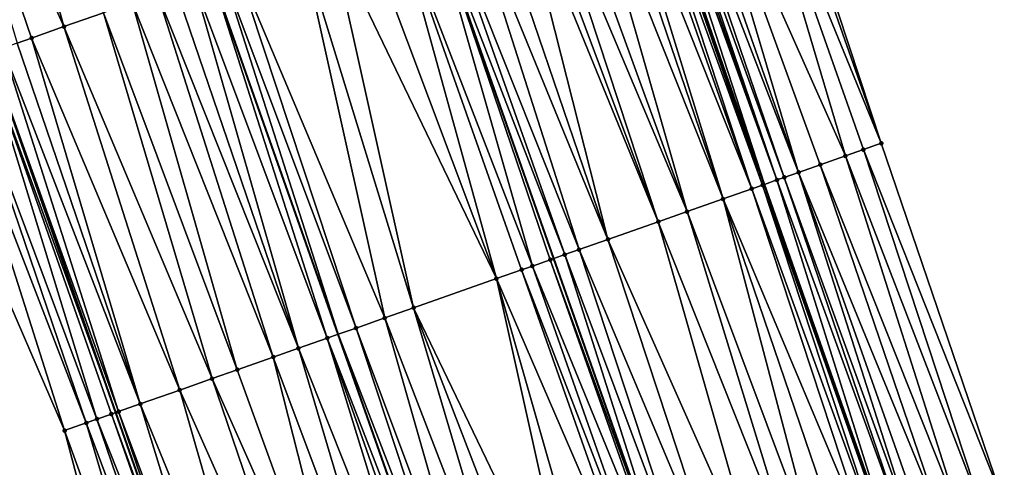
# Model space of a CAD drawing. Header units: feet. Extents: x 2004186 to 2014793, y 836912 to 864902.
# Tile 332 of 656: x 2010400 to 2010451, y 847818 to 847841. Entities that reach past the tile are written whole.
import ezdxf

# ---------------------------------------------------------------- set-up
doc = ezdxf.new("R2010")
doc.units = ezdxf.units.FT
doc.header["$LTSCALE"] = 100
doc.header["$MEASUREMENT"] = 0
for name, color, linetype, lineweight in [('EP_Travel Lane', 5, 'Continuous', 40), ('GPL_Skip Line', 2, 'Continuous', 40), ('Road Shots', 4, 'Continuous', 200), ('Road X-Section', 30, 'Continuous', 13)]:
    doc.layers.add(name, color=color, linetype=linetype, lineweight=lineweight)
doc.layers.add('I-77 SB_MM21-27-Surface-Border', color=7, linetype='Continuous')
doc.layers.add('I-77 SB_MM21-27-Surface-TIN', color=7, linetype='Continuous')

msp = doc.modelspace()

# ---------------------------------------------------------------- linework, layer by layer
at = {"layer": 'EP_Travel Lane'}
for points in [[(2010445.316444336, 847813.5962041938, 433.0104091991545), (2010438.679490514, 847832.4627011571, 432.9319780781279), (2010432.042539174, 847851.3291910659, 432.8515366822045), (2010425.139215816, 847870.2557008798, 432.7710788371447), (2010418.274076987, 847889.0404922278, 432.7279761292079), (2010411.408960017, 847907.8252237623, 432.6638265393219), (2010404.543828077, 847926.6099962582, 432.6141262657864), (2010397.38193436, 847945.4439970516, 432.5389409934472), (2010390.268932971, 847964.1362691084, 432.4742852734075), (2010383.155938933, 847982.82852185, 432.4034348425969), (2010375.975862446, 848001.680886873, 432.3522787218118), (2010368.597464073, 848020.2699512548, 432.2722607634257), (2010361.219050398, 848038.8590541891, 432.2059009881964), (2010353.840605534, 848057.4482356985, 432.1673783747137), (2010346.379713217, 848076.1879119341, 432.1270185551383), (2010338.752172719, 848094.6761066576, 432.0335779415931), (2010331.124594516, 848113.1643927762, 431.9679207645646)], [(2010411.27561073, 847801.6155537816, 431.5946390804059), (2010404.664397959, 847820.4911271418, 431.5215384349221), (2010398.053152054, 847839.3667951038, 431.4753545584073), (2010391.291403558, 847857.8650233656, 431.416789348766), (2010384.405827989, 847876.6421531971, 431.3169357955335), (2010377.520197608, 847895.4194325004, 431.2697150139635), (2010370.634593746, 847914.1966394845, 431.1969690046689), (2010363.638101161, 847932.5998166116, 431.1206597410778), (2010356.528513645, 847951.2935980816, 431.1153276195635), (2010349.418995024, 847969.9871984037, 431.0514817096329), (2010342.428434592, 847988.3403477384, 430.9910314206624), (2010335.069173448, 848006.9369856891, 430.9005451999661), (2010327.709890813, 848025.5336779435, 430.8292895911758), (2010320.350612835, 848044.1303584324, 430.7538676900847), (2010313.096629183, 848062.3908315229, 430.6781007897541), (2010305.390469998, 848080.8465041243, 430.5989821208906), (2010297.684316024, 848099.3021642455, 430.5160583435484)]]:
    msp.add_polyline3d(points, dxfattribs=at)
at = {"layer": 'GPL_Skip Line'}
for points in [[(2010434.280437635, 847809.7120895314, 432.5516954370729), (2010427.643483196, 847828.578588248, 432.473760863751), (2010421.006517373, 847847.4451193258, 432.4050365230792), (2010414.14719293, 847866.2318792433, 432.3409341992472), (2010407.274133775, 847885.0137273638, 432.2839206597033), (2010400.401084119, 847903.7955495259, 432.217755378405), (2010393.528014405, 847922.5774265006, 432.1709143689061), (2010386.419386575, 847941.2712910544, 432.0935986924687), (2010379.307074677, 847959.963861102, 432.038991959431), (2010372.194778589, 847978.6563895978, 431.9709799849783), (2010365.075426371, 847997.3461843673, 431.9060925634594), (2010357.687270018, 848015.9313647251, 431.8245463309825), (2010350.299104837, 848034.5165672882, 431.7508686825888), (2010342.91090772, 848053.1018501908, 431.7056591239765), (2010335.502520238, 848071.6789086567, 431.6532753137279), (2010327.846436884, 848090.1553678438, 431.5836618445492), (2010320.190376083, 848108.6317726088, 431.4974952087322)], [(2010422.965392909, 847805.7298375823, 432.0990983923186), (2010416.32843218, 847824.5963541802, 432.0262505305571), (2010409.691460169, 847843.4629028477, 431.9625323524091), (2010402.875732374, 847862.105767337, 431.9007132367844), (2010395.992691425, 847880.8838705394, 431.8150787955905), (2010389.109602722, 847899.6621040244, 431.7753469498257), (2010382.226526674, 847918.4403029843, 431.7234295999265), (2010375.19105259, 847936.9974819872, 431.6554652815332), (2010368.098361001, 847955.6975032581, 431.596892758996), (2010361.005655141, 847974.3975621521, 431.5504159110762), (2010353.967335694, 847992.9289843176, 431.4755962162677), (2010346.605653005, 848011.5247025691, 431.3982657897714), (2010339.243966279, 848030.1204310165, 431.3245462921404), (2010331.882245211, 848048.7162462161, 431.2815498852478), (2010324.561540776, 848067.1436544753, 431.2263298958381), (2010316.89390634, 848085.6152723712, 431.1424802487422), (2010309.226277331, 848104.0868771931, 431.0546505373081)]]:
    msp.add_polyline3d(points, dxfattribs=at)
at = {"layer": 'I-77 SB_MM21-27-Surface-Border', "color": 3, "linetype": 'ByBlock', "lineweight": -2}
for points in [[(2010337.372617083, 848115.7543143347, 432.2095463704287), (2010344.289671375, 848096.9715284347, 432.2543729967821), (2010352.315242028, 848078.6482983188, 432.3563853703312), (2010360.751986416, 848060.1966310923, 432.4482994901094), (2010368.697720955, 848041.8330507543, 432.5133791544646), (2010376.829275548, 848023.5434360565, 432.6080460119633), (2010384.403279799, 848005.0321512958, 432.6943316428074), (2010391.447306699, 847985.9844294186, 432.7235131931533), (2010398.372684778, 847967.2207555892, 432.7843810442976), (2010405.29803951, 847948.45714312, 432.8651087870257), (2010412.121350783, 847929.383882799, 432.9113351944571), (2010418.99443475, 847910.601966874, 432.944420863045), (2010425.867489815, 847891.82012993, 433.0053695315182), (2010432.364923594, 847872.900784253, 433.0498126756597), (2010438.551635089, 847853.6199756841, 433.1000478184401), (2010444.811267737, 847834.6207054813, 433.1690479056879), (2010451.259565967, 847815.6878076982, 433.2387195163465)], [(2010407.113855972, 847800.1508731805, 431.433307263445), (2010401.986137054, 847819.5486046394, 431.4328845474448), (2010394.028547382, 847837.9504286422, 431.3309332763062), (2010387.102347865, 847856.3315577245, 431.2563549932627), (2010380.604963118, 847875.2507694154, 431.1648142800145), (2010372.980670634, 847893.7575748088, 431.0657531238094), (2010365.732000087, 847912.4018871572, 430.9826047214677), (2010358.568744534, 847930.6702650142, 430.9181466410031), (2010351.456411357, 847949.3628909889, 430.8815903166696), (2010344.717938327, 847968.1977442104, 430.8386513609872), (2010337.570430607, 847986.4083957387, 430.760817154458), (2010331.111513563, 848005.3630545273, 430.7032324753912), (2010323.165819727, 848023.7265324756, 430.6018029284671), (2010316.892724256, 848042.7551530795, 430.5724557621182), (2010309.267378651, 848060.8033689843, 430.4866649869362), (2010301.796048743, 848079.3564190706, 430.4260753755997), (2010293.216183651, 848097.4499587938, 430.3221133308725)]]:
    msp.add_polyline3d(points, dxfattribs=at)
at = {"layer": 'I-77 SB_MM21-27-Surface-TIN', "color": 128, "linetype": 'ByBlock', "lineweight": -2}
for points in [[(2010396.68073355, 847859.8379132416, 431.6375315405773), (2010393.863549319, 847858.8066649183, 431.536953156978), (2010401.952156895, 847840.7390508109, 431.6383662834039)], [(2010396.68073355, 847859.8379132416, 431.6375315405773), (2010401.952156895, 847840.7390508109, 431.6383662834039), (2010404.027388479, 847841.4694027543, 431.7184627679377)], [(2010393.863549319, 847858.8066649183, 431.536953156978), (2010400.254253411, 847840.1414524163, 431.5620991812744), (2010401.952156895, 847840.7390508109, 431.6383662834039)], [(2010393.863549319, 847858.8066649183, 431.536953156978), (2010399.499623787, 847839.8758697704, 431.5329387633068), (2010400.254253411, 847840.1414524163, 431.5620991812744)], [(2010438.174317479, 847853.4871923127, 433.0877306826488), (2010444.811267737, 847834.6207054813, 433.1690479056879), (2010438.551635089, 847853.6199756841, 433.1000478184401)], [(2010437.231024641, 847853.1552305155, 433.0559791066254), (2010434.778458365, 847852.2921437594, 432.9773856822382), (2010442.924683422, 847833.9567780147, 433.1044426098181)], [(2010438.174317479, 847853.4871923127, 433.0877306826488), (2010437.231024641, 847853.1552305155, 433.0559791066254), (2010444.811267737, 847834.6207054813, 433.1690479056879)], [(2010437.231024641, 847853.1552305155, 433.0559791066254), (2010443.867979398, 847834.2887308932, 433.1336558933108), (2010444.811267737, 847834.6207054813, 433.1690479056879)], [(2010437.231024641, 847853.1552305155, 433.0559791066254), (2010442.924683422, 847833.9567780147, 433.1044426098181), (2010443.867979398, 847834.2887308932, 433.1336558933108)], [(2010434.778458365, 847852.2921437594, 432.9773856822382), (2010433.835178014, 847851.960146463, 432.9355306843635), (2010440.472134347, 847833.093642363, 433.0119331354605)], [(2010434.778458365, 847852.2921437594, 432.9773856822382), (2010441.604076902, 847833.4920216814, 433.0571963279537), (2010442.924683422, 847833.9567780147, 433.1044426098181)], [(2010434.778458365, 847852.2921437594, 432.9773856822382), (2010440.472134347, 847833.093642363, 433.0119331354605), (2010441.604076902, 847833.4920216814, 433.0571963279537)], [(2010432.514577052, 847851.4953743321, 432.8837883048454), (2010432.137277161, 847851.3625405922, 432.8571358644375), (2010438.679490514, 847832.4627011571, 432.9319780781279)], [(2010432.703229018, 847851.5617854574, 432.8954795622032), (2010432.514577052, 847851.4953743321, 432.8837883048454), (2010439.340186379, 847832.6952784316, 432.9710492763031)], [(2010432.514577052, 847851.4953743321, 432.8837883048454), (2010438.679490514, 847832.4627011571, 432.9319780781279), (2010439.340186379, 847832.6952784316, 432.9710492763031)], [(2010432.891883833, 847851.6281884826, 432.9048654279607), (2010432.703229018, 847851.5617854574, 432.8954795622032), (2010439.340186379, 847832.6952784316, 432.9710492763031)], [(2010433.269201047, 847851.7609729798, 432.9175029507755), (2010432.891883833, 847851.6281884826, 432.9048654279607), (2010439.717498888, 847832.828076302, 432.9874929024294)], [(2010432.891883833, 847851.6281884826, 432.9048654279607), (2010439.340186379, 847832.6952784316, 432.9710492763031), (2010439.717498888, 847832.828076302, 432.9874929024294)], [(2010433.835178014, 847851.960146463, 432.9355306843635), (2010433.269201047, 847851.7609729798, 432.9175029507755), (2010440.472134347, 847833.093642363, 433.0119331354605)], [(2010433.269201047, 847851.7609729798, 432.9175029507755), (2010439.717498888, 847832.828076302, 432.9874929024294), (2010440.472134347, 847833.093642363, 433.0119331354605)], [(2010431.382658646, 847851.0969263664, 432.8189875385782), (2010430.628021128, 847850.8313661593, 432.7962133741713), (2010438.019609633, 847832.2304374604, 432.8997142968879)], [(2010431.75997189, 847851.2297221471, 432.8348364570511), (2010431.382658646, 847851.0969263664, 432.8189875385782), (2010438.019609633, 847832.2304374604, 432.8997142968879)], [(2010431.75997189, 847851.2297221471, 432.8348364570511), (2010438.58557587, 847832.4296414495, 432.9264243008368), (2010432.042539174, 847851.3291910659, 432.8515366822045)], [(2010431.75997189, 847851.2297221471, 432.8348364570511), (2010438.019609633, 847832.2304374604, 432.8997142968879), (2010438.58557587, 847832.4296414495, 432.9264243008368)], [(2010432.137277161, 847851.3625405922, 432.8571358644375), (2010432.042539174, 847851.3291910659, 432.8515366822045), (2010438.679490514, 847832.4627011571, 432.9319780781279)], [(2010438.58557587, 847832.4296414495, 432.9264243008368), (2010438.679490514, 847832.4627011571, 432.9319780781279), (2010432.042539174, 847851.3291910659, 432.8515366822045)], [(2010430.062046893, 847850.6321849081, 432.7759747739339), (2010429.118765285, 847850.3001911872, 432.7351374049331), (2010436.510343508, 847831.6992917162, 432.8469568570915)], [(2010430.628021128, 847850.8313661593, 432.7962133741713), (2010430.062046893, 847850.6321849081, 432.7759747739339), (2010436.510343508, 847831.6992917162, 432.8469568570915)], [(2010430.628021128, 847850.8313661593, 432.7962133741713), (2010436.510343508, 847831.6992917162, 432.8469568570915), (2010438.019609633, 847832.2304374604, 432.8997142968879)], [(2010429.118765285, 847850.3001911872, 432.7351374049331), (2010427.798164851, 847849.835417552, 432.6829668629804), (2010434.623775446, 847831.0353180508, 432.7692029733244)], [(2010429.118765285, 847850.3001911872, 432.7351374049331), (2010434.623775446, 847831.0353180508, 432.7692029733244), (2010436.510343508, 847831.6992917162, 432.8469568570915)], [(2010426.8548779, 847849.5034390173, 432.6464516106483), (2010426.100256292, 847849.2378335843, 432.6108057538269), (2010433.114524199, 847830.5041300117, 432.7044080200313)], [(2010427.798164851, 847849.835417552, 432.6829668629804), (2010426.8548779, 847849.5034390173, 432.6464516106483), (2010434.623775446, 847831.0353180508, 432.7692029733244)], [(2010426.8548779, 847849.5034390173, 432.6464516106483), (2010433.114524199, 847830.5041300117, 432.7044080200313), (2010434.623775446, 847831.0353180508, 432.7692029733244)], [(2010425.534286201, 847849.038640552, 432.5872141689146), (2010424.02503527, 847848.5074516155, 432.5221638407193), (2010430.473331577, 847829.574559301, 432.593395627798)], [(2010426.100256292, 847849.2378335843, 432.6108057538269), (2010425.534286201, 847849.038640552, 432.5872141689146), (2010433.114524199, 847830.5041300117, 432.7044080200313)], [(2010425.534286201, 847849.038640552, 432.5872141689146), (2010430.473331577, 847829.574559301, 432.593395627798), (2010433.114524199, 847830.5041300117, 432.7044080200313)], [(2010424.02503527, 847848.5074516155, 432.5221638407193), (2010422.893089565, 847848.109081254, 432.479449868), (2010430.473331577, 847829.574559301, 432.593395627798)], [(2010422.893089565, 847848.109081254, 432.479449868), (2010421.572492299, 847847.6442986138, 432.4247164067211), (2010428.964076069, 847829.0433833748, 432.5320481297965)], [(2010422.893089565, 847848.109081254, 432.479449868), (2010428.964076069, 847829.0433833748, 432.5320481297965), (2010430.473331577, 847829.574559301, 432.593395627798)], [(2010426.511531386, 847828.1802352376, 432.4359851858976), (2010421.006517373, 847847.4451193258, 432.4050365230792), (2010419.308592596, 847846.8475814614, 432.3459968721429)], [(2010421.572492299, 847847.6442986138, 432.4247164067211), (2010421.006517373, 847847.4451193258, 432.4050365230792), (2010428.209452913, 847828.7777823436, 432.4976550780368)], [(2010428.209452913, 847828.7777823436, 432.4976550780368), (2010421.006517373, 847847.4451193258, 432.4050365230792), (2010427.643483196, 847828.578588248, 432.473760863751)], [(2010427.454826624, 847828.5121902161, 432.4657961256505), (2010427.643483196, 847828.578588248, 432.473760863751), (2010421.006517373, 847847.4451193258, 432.4050365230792)], [(2010427.454826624, 847828.5121902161, 432.4657961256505), (2010421.006517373, 847847.4451193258, 432.4050365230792), (2010426.511531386, 847828.1802352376, 432.4359851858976)], [(2010421.572492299, 847847.6442986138, 432.4247164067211), (2010428.209452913, 847828.7777823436, 432.4976550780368), (2010428.964076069, 847829.0433833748, 432.5320481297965)], [(2010424.624968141, 847827.516247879, 432.3543341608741), (2010419.308592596, 847846.8475814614, 432.3459968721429), (2010417.610686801, 847846.2499896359, 432.2715994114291)], [(2010426.511531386, 847828.1802352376, 432.4359851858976), (2010419.308592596, 847846.8475814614, 432.3459968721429), (2010425.945558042, 847827.9810514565, 432.4150265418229)], [(2010425.945558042, 847827.9810514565, 432.4150265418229), (2010419.308592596, 847846.8475814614, 432.3459968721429), (2010424.624968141, 847827.516247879, 432.3543341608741)], [(2010424.624968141, 847827.516247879, 432.3543341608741), (2010417.610686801, 847846.2499896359, 432.2715994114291), (2010415.912770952, 847845.6524263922, 432.2053365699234)], [(2010420.285853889, 847825.9891303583, 432.1817360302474), (2010415.912770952, 847845.6524263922, 432.2053365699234), (2010414.403514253, 847845.1212538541, 432.1449533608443)], [(2010424.624968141, 847827.516247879, 432.3543341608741), (2010415.912770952, 847845.6524263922, 432.2053365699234), (2010420.285853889, 847825.9891303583, 432.1817360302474)], [(2010414.403514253, 847845.1212538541, 432.1449533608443), (2010411.007672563, 847843.9261557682, 432.0205110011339), (2010418.776591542, 847825.4579738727, 432.1259214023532)], [(2010420.285853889, 847825.9891303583, 432.1817360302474), (2010414.403514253, 847845.1212538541, 432.1449533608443), (2010418.776591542, 847825.4579738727, 432.1259214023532)], [(2010411.007672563, 847843.9261557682, 432.0205110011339), (2010410.253042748, 847843.660573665, 431.9915050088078), (2010417.267331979, 847824.9268094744, 432.0678549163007)], [(2010411.007672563, 847843.9261557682, 432.0205110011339), (2010417.267331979, 847824.9268094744, 432.0678549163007), (2010418.776591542, 847825.4579738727, 432.1259214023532)], [(2010408.743807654, 847843.1293397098, 431.9136419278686), (2010415.758083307, 847824.3956141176, 432.0009773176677), (2010409.691460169, 847843.4629028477, 431.9625323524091)], [(2010410.253042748, 847843.660573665, 431.9915050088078), (2010409.691460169, 847843.4629028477, 431.9625323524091), (2010416.32843218, 847824.5963541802, 432.0262505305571)], [(2010415.758083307, 847824.3956141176, 432.0009773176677), (2010416.32843218, 847824.5963541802, 432.0262505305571), (2010409.691460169, 847843.4629028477, 431.9625323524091)], [(2010410.253042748, 847843.660573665, 431.9915050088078), (2010416.32843218, 847824.5963541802, 432.0262505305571), (2010417.267331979, 847824.9268094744, 432.0678549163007)], [(2010407.80053045, 847842.7973334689, 431.8692413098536), (2010406.857244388, 847842.4653524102, 431.832007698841), (2010414.248839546, 847823.8644047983, 431.9301258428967)], [(2010408.743807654, 847843.1293397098, 431.9136419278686), (2010407.80053045, 847842.7973334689, 431.8692413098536), (2010414.248839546, 847823.8644047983, 431.9301258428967)], [(2010408.743807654, 847843.1293397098, 431.9136419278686), (2010414.248839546, 847823.8644047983, 431.9301258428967), (2010415.758083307, 847824.3956141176, 432.0009773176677)], [(2010406.857244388, 847842.4653524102, 431.832007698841), (2010405.536647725, 847842.0005680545, 431.7767860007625), (2010412.928241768, 847823.3996236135, 431.8758065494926)], [(2010406.857244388, 847842.4653524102, 431.832007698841), (2010412.928241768, 847823.3996236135, 431.8758065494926), (2010414.248839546, 847823.8644047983, 431.9301258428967)], [(2010405.536647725, 847842.0005680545, 431.7767860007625), (2010404.027388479, 847841.4694027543, 431.7184627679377), (2010411.041681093, 847822.7356289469, 431.7920756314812)], [(2010405.536647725, 847842.0005680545, 431.7767860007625), (2010411.041681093, 847822.7356289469, 431.7920756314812), (2010412.928241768, 847823.3996236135, 431.8758065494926)], [(2010404.027388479, 847841.4694027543, 431.7184627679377), (2010401.952156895, 847840.7390508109, 431.6383662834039), (2010409.72107615, 847822.2708681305, 431.7435533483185)], [(2010404.027388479, 847841.4694027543, 431.7184627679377), (2010409.72107615, 847822.2708681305, 431.7435533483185), (2010411.041681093, 847822.7356289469, 431.7920756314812)], [(2010401.952156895, 847840.7390508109, 431.6383662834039), (2010400.254253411, 847840.1414524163, 431.5620991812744), (2010408.023165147, 847821.6732911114, 431.6733699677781)], [(2010401.952156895, 847840.7390508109, 431.6383662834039), (2010408.023165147, 847821.6732911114, 431.6733699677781), (2010409.72107615, 847822.2708681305, 431.7435533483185)], [(2010400.254253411, 847840.1414524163, 431.5620991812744), (2010399.499623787, 847839.8758697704, 431.5329387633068), (2010405.947947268, 847820.9429002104, 431.5821858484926)], [(2010400.254253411, 847840.1414524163, 431.5620991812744), (2010405.947947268, 847820.9429002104, 431.5821858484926), (2010408.023165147, 847821.6732911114, 431.6733699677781)], [(2010399.499623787, 847839.8758697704, 431.5329387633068), (2010398.744995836, 847839.6102823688, 431.5024248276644), (2010405.947947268, 847820.9429002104, 431.5821858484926)], [(2010397.801709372, 847839.2783024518, 431.4655161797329), (2010396.669750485, 847838.8799695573, 431.4334655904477), (2010403.68405335, 847820.1461666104, 431.4987851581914)], [(2010397.801709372, 847839.2783024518, 431.4655161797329), (2010404.664397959, 847820.4911271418, 431.5215384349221), (2010398.053152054, 847839.3667951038, 431.4753545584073)], [(2010397.801709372, 847839.2783024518, 431.4655161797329), (2010404.438700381, 847820.4116997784, 431.5138637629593), (2010404.664397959, 847820.4911271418, 431.5215384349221)], [(2010397.801709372, 847839.2783024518, 431.4655161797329), (2010403.68405335, 847820.1461666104, 431.4987851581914), (2010404.438700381, 847820.4116997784, 431.5138637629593)], [(2010398.744995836, 847839.6102823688, 431.5024248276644), (2010398.053152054, 847839.3667951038, 431.4753545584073), (2010404.816017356, 847820.544484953, 431.5266941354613)], [(2010404.816017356, 847820.544484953, 431.5266941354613), (2010398.053152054, 847839.3667951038, 431.4753545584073), (2010404.664397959, 847820.4911271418, 431.5215384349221)], [(2010398.744995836, 847839.6102823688, 431.5024248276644), (2010404.816017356, 847820.544484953, 431.5266941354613), (2010405.947947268, 847820.9429002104, 431.5821858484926)], [(2010395.915117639, 847838.6143960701, 431.4069118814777), (2010394.028547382, 847837.9504286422, 431.3309332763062), (2010401.986137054, 847819.5486046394, 431.4328845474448)], [(2010396.669750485, 847838.8799695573, 431.4334655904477), (2010395.915117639, 847838.6143960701, 431.4069118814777), (2010403.118076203, 847819.9469936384, 431.4809028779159)], [(2010395.915117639, 847838.6143960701, 431.4069118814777), (2010401.986137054, 847819.5486046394, 431.4328845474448), (2010403.118076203, 847819.9469936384, 431.4809028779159)], [(2010396.669750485, 847838.8799695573, 431.4334655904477), (2010403.118076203, 847819.9469936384, 431.4809028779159), (2010403.68405335, 847820.1461666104, 431.4987851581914)], [(2010444.811267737, 847834.6207054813, 433.1690479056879), (2010443.867979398, 847834.2887308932, 433.1336558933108), (2010451.259565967, 847815.6878076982, 433.2387195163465)], [(2010442.924683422, 847833.9567780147, 433.1044426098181), (2010441.604076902, 847833.4920216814, 433.0571963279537), (2010448.995668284, 847814.8910848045, 433.1583664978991)], [(2010443.867979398, 847834.2887308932, 433.1336558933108), (2010442.924683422, 847833.9567780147, 433.1044426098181), (2010450.127615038, 847815.2894521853, 433.200231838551)], [(2010442.924683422, 847833.9567780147, 433.1044426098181), (2010448.995668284, 847814.8910848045, 433.1583664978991), (2010450.127615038, 847815.2894521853, 433.200231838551)], [(2010443.867979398, 847834.2887308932, 433.1336558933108), (2010450.127615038, 847815.2894521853, 433.200231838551), (2010451.259565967, 847815.6878076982, 433.2387195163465)], [(2010441.604076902, 847833.4920216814, 433.0571963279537), (2010440.472134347, 847833.093642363, 433.0119331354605), (2010448.052371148, 847814.559135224, 433.1300920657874)], [(2010441.604076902, 847833.4920216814, 433.0571963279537), (2010448.052371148, 847814.559135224, 433.1300920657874), (2010448.995668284, 847814.8910848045, 433.1583664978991)], [(2010440.472134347, 847833.093642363, 433.0119331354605), (2010439.717498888, 847832.828076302, 432.9874929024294), (2010446.543108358, 847814.0279799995, 433.0746367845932)], [(2010440.472134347, 847833.093642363, 433.0119331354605), (2010447.109085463, 847814.2271530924, 433.0925533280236), (2010448.052371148, 847814.559135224, 433.1300920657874)], [(2010440.472134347, 847833.093642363, 433.0119331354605), (2010446.543108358, 847814.0279799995, 433.0746367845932), (2010447.109085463, 847814.2271530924, 433.0925533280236)], [(2010438.58557587, 847832.4296414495, 432.9264243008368), (2010438.019609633, 847832.2304374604, 432.8997142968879), (2010444.845215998, 847813.4303499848, 432.9893706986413)], [(2010438.58557587, 847832.4296414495, 432.9264243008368), (2010445.316444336, 847813.5962041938, 433.0104091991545), (2010438.679490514, 847832.4627011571, 432.9319780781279)], [(2010438.58557587, 847832.4296414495, 432.9264243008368), (2010445.222529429, 847813.5631452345, 433.0050683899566), (2010445.316444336, 847813.5962041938, 433.0104091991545)], [(2010438.58557587, 847832.4296414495, 432.9264243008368), (2010444.845215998, 847813.4303499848, 432.9893706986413), (2010445.222529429, 847813.5631452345, 433.0050683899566)], [(2010439.340186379, 847832.6952784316, 432.9710492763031), (2010438.679490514, 847832.4627011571, 432.9319780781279), (2010445.316444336, 847813.5962041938, 433.0104091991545)], [(2010439.717498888, 847832.828076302, 432.9874929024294), (2010439.340186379, 847832.6952784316, 432.9710492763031), (2010446.16579521, 847813.8951839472, 433.0587105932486)], [(2010439.340186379, 847832.6952784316, 432.9710492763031), (2010445.316444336, 847813.5962041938, 433.0104091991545), (2010446.16579521, 847813.8951839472, 433.0587105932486)], [(2010439.717498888, 847832.828076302, 432.9874929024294), (2010446.16579521, 847813.8951839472, 433.0587105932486), (2010446.543108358, 847814.0279799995, 433.0746367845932)], [(2010438.019609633, 847832.2304374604, 432.8997142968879), (2010436.510343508, 847831.6992917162, 432.8469568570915), (2010444.27923821, 847813.231178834, 432.9720069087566)], [(2010438.019609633, 847832.2304374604, 432.8997142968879), (2010444.27923821, 847813.231178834, 432.9720069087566), (2010444.845215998, 847813.4303499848, 432.9893706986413)], [(2010436.510343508, 847831.6992917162, 432.8469568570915), (2010434.623775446, 847831.0353180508, 432.7692029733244), (2010441.638047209, 847812.3016035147, 432.8596833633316)], [(2010436.510343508, 847831.6992917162, 432.8469568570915), (2010442.958637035, 847812.7664073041, 432.9204358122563), (2010444.27923821, 847813.231178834, 432.9720069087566)], [(2010436.510343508, 847831.6992917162, 432.8469568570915), (2010441.638047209, 847812.3016035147, 432.8596833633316), (2010442.958637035, 847812.7664073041, 432.9204358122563)], [(2010434.623775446, 847831.0353180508, 432.7692029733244), (2010433.114524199, 847830.5041300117, 432.7044080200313), (2010440.506106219, 847811.9032197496, 432.813154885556)], [(2010434.623775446, 847831.0353180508, 432.7692029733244), (2010440.506106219, 847811.9032197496, 432.813154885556), (2010441.638047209, 847812.3016035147, 432.8596833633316)], [(2010433.114524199, 847830.5041300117, 432.7044080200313), (2010430.473331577, 847829.574559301, 432.593395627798), (2010438.619536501, 847811.2392507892, 432.7367404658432)], [(2010433.114524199, 847830.5041300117, 432.7044080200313), (2010438.619536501, 847811.2392507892, 432.7367404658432), (2010440.506106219, 847811.9032197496, 432.813154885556)], [(2010430.473331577, 847829.574559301, 432.593395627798), (2010428.964076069, 847829.0433833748, 432.5320481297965), (2010436.73297952, 847810.5752456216, 432.6500213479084)], [(2010430.473331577, 847829.574559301, 432.593395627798), (2010436.73297952, 847810.5752456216, 432.6500213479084), (2010438.619536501, 847811.2392507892, 432.7367404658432)], [(2010428.209452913, 847828.7777823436, 432.4976550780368), (2010427.643483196, 847828.578588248, 432.473760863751), (2010434.280437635, 847809.7120895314, 432.5516954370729)], [(2010428.964076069, 847829.0433833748, 432.5320481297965), (2010428.209452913, 847828.7777823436, 432.4976550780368), (2010435.223721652, 847810.0440764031, 432.5905832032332)], [(2010428.209452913, 847828.7777823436, 432.4976550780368), (2010434.280437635, 847809.7120895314, 432.5516954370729), (2010435.223721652, 847810.0440764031, 432.5905832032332)], [(2010428.964076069, 847829.0433833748, 432.5320481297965), (2010435.223721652, 847810.0440764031, 432.5905832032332), (2010436.73297952, 847810.5752456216, 432.6500213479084)], [(2010427.454826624, 847828.5121902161, 432.4657961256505), (2010426.511531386, 847828.1802352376, 432.4359851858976), (2010434.091780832, 847809.6456921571, 432.5439178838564)], [(2010427.454826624, 847828.5121902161, 432.4657961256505), (2010434.280437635, 847809.7120895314, 432.5516954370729), (2010427.643483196, 847828.578588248, 432.473760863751)], [(2010427.454826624, 847828.5121902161, 432.4657961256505), (2010434.091780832, 847809.6456921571, 432.5439178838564), (2010434.280437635, 847809.7120895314, 432.5516954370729)], [(2010425.945558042, 847827.9810514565, 432.4150265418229), (2010424.624968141, 847827.516247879, 432.3543341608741), (2010432.582511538, 847809.1145554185, 432.4937237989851)], [(2010426.511531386, 847828.1802352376, 432.4359851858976), (2010425.945558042, 847827.9810514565, 432.4150265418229), (2010433.14848558, 847809.3137372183, 432.5141184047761)], [(2010425.945558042, 847827.9810514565, 432.4150265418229), (2010432.582511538, 847809.1145554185, 432.4937237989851), (2010433.14848558, 847809.3137372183, 432.5141184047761)], [(2010426.511531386, 847828.1802352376, 432.4359851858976), (2010433.14848558, 847809.3137372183, 432.5141184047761), (2010434.091780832, 847809.6456921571, 432.5439178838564)], [(2010424.624968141, 847827.516247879, 432.3543341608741), (2010420.285853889, 847825.9891303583, 432.1817360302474), (2010428.998035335, 847807.8529965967, 432.3434713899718)], [(2010424.624968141, 847827.516247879, 432.3543341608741), (2010430.129985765, 847808.2513535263, 432.3823622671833), (2010432.582511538, 847809.1145554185, 432.4937237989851)], [(2010424.624968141, 847827.516247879, 432.3543341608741), (2010428.998035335, 847807.8529965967, 432.3434713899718), (2010430.129985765, 847808.2513535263, 432.3823622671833)], [(2010420.285853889, 847825.9891303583, 432.1817360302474), (2010418.776591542, 847825.4579738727, 432.1259214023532), (2010425.979515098, 847806.7906709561, 432.2282371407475)], [(2010420.285853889, 847825.9891303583, 432.1817360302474), (2010427.488776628, 847807.3218297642, 432.2847123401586), (2010428.998035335, 847807.8529965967, 432.3434713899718)], [(2010420.285853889, 847825.9891303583, 432.1817360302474), (2010425.979515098, 847806.7906709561, 432.2282371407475), (2010427.488776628, 847807.3218297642, 432.2847123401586)], [(2010424.281600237, 847806.193104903, 432.1611751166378), (2010418.776591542, 847825.4579738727, 432.1259214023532), (2010417.267331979, 847824.9268094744, 432.0678549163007)], [(2010425.979515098, 847806.7906709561, 432.2282371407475), (2010418.776591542, 847825.4579738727, 432.1259214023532), (2010424.281600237, 847806.193104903, 432.1611751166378)], [(2010423.526974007, 847805.9275126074, 432.1292684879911), (2010417.267331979, 847824.9268094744, 432.0678549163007), (2010416.32843218, 847824.5963541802, 432.0262505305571)], [(2010424.281600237, 847806.193104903, 432.1611751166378), (2010417.267331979, 847824.9268094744, 432.0678549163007), (2010423.526974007, 847805.9275126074, 432.1292684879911)], [(2010421.64043204, 847805.2634647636, 432.0304032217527), (2010415.758083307, 847824.3956141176, 432.0009773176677), (2010414.248839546, 847823.8644047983, 431.9301258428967)], [(2010415.758083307, 847824.3956141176, 432.0009773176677), (2010422.965392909, 847805.7298375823, 432.0990983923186), (2010416.32843218, 847824.5963541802, 432.0262505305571)], [(2010422.395050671, 847805.5290786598, 432.0684576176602), (2010422.965392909, 847805.7298375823, 432.0990983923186), (2010415.758083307, 847824.3956141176, 432.0009773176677)], [(2010422.395050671, 847805.5290786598, 432.0684576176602), (2010415.758083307, 847824.3956141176, 432.0009773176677), (2010421.64043204, 847805.2634647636, 432.0304032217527)], [(2010423.526974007, 847805.9275126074, 432.1292684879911), (2010416.32843218, 847824.5963541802, 432.0262505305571), (2010422.965392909, 847805.7298375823, 432.0990983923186)], [(2010414.248839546, 847823.8644047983, 431.9301258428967), (2010412.928241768, 847823.3996236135, 431.8758065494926), (2010419.942526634, 847804.6658718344, 431.9556920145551)], [(2010421.64043204, 847805.2634647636, 432.0304032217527), (2010414.248839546, 847823.8644047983, 431.9301258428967), (2010419.942526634, 847804.6658718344, 431.9556920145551)], [(2010412.928241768, 847823.3996236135, 431.8758065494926), (2010411.041681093, 847822.7356289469, 431.7920756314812), (2010417.867304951, 847803.9354917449, 431.8675853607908)], [(2010412.928241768, 847823.3996236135, 431.8758065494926), (2010417.867304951, 847803.9354917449, 431.8675853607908), (2010419.942526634, 847804.6658718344, 431.9556920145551)], [(2010411.041681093, 847822.7356289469, 431.7920756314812), (2010409.72107615, 847822.2708681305, 431.7435533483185), (2010417.867304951, 847803.9354917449, 431.8675853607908)], [(2010409.72107615, 847822.2708681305, 431.7435533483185), (2010408.023165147, 847821.6732911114, 431.6733699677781), (2010416.169383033, 847803.3379457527, 431.8062328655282)], [(2010409.72107615, 847822.2708681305, 431.7435533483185), (2010416.169383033, 847803.3379457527, 431.8062328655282), (2010417.867304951, 847803.9354917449, 431.8675853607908)], [(2010408.023165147, 847821.6732911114, 431.6733699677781), (2010405.947947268, 847820.9429002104, 431.5821858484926), (2010413.528188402, 847802.4083807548, 431.6968468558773)], [(2010408.023165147, 847821.6732911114, 431.6733699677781), (2010413.528188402, 847802.4083807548, 431.6968468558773), (2010416.169383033, 847803.3379457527, 431.8062328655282)], [(2010404.816017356, 847820.544484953, 431.5266941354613), (2010404.664397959, 847820.4911271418, 431.5215384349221), (2010411.27561073, 847801.6155537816, 431.5946390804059)], [(2010405.947947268, 847820.9429002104, 431.5821858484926), (2010404.816017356, 847820.544484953, 431.5266941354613), (2010411.830287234, 847801.8107757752, 431.6187060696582)], [(2010404.816017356, 847820.544484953, 431.5266941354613), (2010411.27561073, 847801.6155537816, 431.5946390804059), (2010411.830287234, 847801.8107757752, 431.6187060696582)], [(2010405.947947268, 847820.9429002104, 431.5821858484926), (2010411.830287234, 847801.8107757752, 431.6187060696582), (2010413.528188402, 847802.4083807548, 431.6968468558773)], [(2010403.68405335, 847820.1461666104, 431.4987851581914), (2010403.118076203, 847819.9469936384, 431.4809028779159), (2010410.13236714, 847801.2132245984, 431.5558779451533)], [(2010404.438700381, 847820.4116997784, 431.5138637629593), (2010403.68405335, 847820.1461666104, 431.4987851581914), (2010411.075662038, 847801.5451805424, 431.5859634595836)], [(2010403.68405335, 847820.1461666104, 431.4987851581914), (2010410.13236714, 847801.2132245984, 431.5558779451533), (2010411.075662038, 847801.5451805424, 431.5859634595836)], [(2010404.438700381, 847820.4116997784, 431.5138637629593), (2010411.27561073, 847801.6155537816, 431.5946390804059), (2010404.664397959, 847820.4911271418, 431.5215384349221)], [(2010404.438700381, 847820.4116997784, 431.5138637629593), (2010411.075662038, 847801.5451805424, 431.5859634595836), (2010411.27561073, 847801.6155537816, 431.5946390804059)], [(2010403.118076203, 847819.9469936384, 431.4809028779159), (2010401.986137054, 847819.5486046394, 431.4328845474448), (2010408.811762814, 847800.7484620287, 431.5068569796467)], [(2010401.986137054, 847819.5486046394, 431.4328845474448), (2010407.113855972, 847800.1508731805, 431.433307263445), (2010408.811762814, 847800.7484620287, 431.5068569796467)], [(2010403.118076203, 847819.9469936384, 431.4809028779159), (2010408.811762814, 847800.7484620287, 431.5068569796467), (2010410.13236714, 847801.2132245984, 431.5558779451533)]]:
    msp.add_3dface(points, dxfattribs=at)
at = {"layer": 'Road Shots', "lineweight": 100}
for p in [(2010401.952156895, 847840.7390508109, 431.6383662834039), (2010400.254253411, 847840.1414524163, 431.5620991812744), (2010444.811267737, 847834.6207054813, 433.1690479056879), (2010442.924683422, 847833.9567780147, 433.1044426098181), (2010443.867979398, 847834.2887308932, 433.1336558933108), (2010441.604076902, 847833.4920216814, 433.0571963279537), (2010440.472134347, 847833.093642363, 433.0119331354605), (2010438.58557587, 847832.4296414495, 432.9264243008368), (2010439.340186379, 847832.6952784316, 432.9710492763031), (2010439.717498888, 847832.828076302, 432.9874929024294), (2010438.019609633, 847832.2304374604, 432.8997142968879), (2010436.510343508, 847831.6992917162, 432.8469568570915), (2010434.623775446, 847831.0353180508, 432.7692029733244), (2010433.114524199, 847830.5041300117, 432.7044080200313), (2010430.473331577, 847829.574559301, 432.593395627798), (2010428.209452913, 847828.7777823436, 432.4976550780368), (2010428.964076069, 847829.0433833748, 432.5320481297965), (2010427.454826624, 847828.5121902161, 432.4657961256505), (2010425.945558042, 847827.9810514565, 432.4150265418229), (2010426.511531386, 847828.1802352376, 432.4359851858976), (2010424.624968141, 847827.516247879, 432.3543341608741), (2010420.285853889, 847825.9891303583, 432.1817360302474), (2010418.776591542, 847825.4579738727, 432.1259214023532), (2010417.267331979, 847824.9268094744, 432.0678549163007), (2010415.758083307, 847824.3956141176, 432.0009773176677), (2010414.248839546, 847823.8644047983, 431.9301258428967), (2010412.928241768, 847823.3996236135, 431.8758065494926), (2010411.041681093, 847822.7356289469, 431.7920756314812), (2010409.72107615, 847822.2708681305, 431.7435533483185), (2010408.023165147, 847821.6732911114, 431.6733699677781), (2010404.816017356, 847820.544484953, 431.5266941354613), (2010405.947947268, 847820.9429002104, 431.5821858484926), (2010403.68405335, 847820.1461666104, 431.4987851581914), (2010404.438700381, 847820.4116997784, 431.5138637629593), (2010401.986137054, 847819.5486046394, 431.4328845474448), (2010403.118076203, 847819.9469936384, 431.4809028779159)]:
    msp.add_point(p, dxfattribs=at)
at = {"layer": 'Road X-Section', "extrusion": (0.3318479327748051, -0.9433255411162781, 0.003724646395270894), "elevation": -132640.4843755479, "flags": 128}
msp.add_lwpolyline([(2177824.412535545, 925.3762541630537), (2177826.412535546, 925.452233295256), (2177827.212535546, 925.4787871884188), (2177828.412535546, 925.5108380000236), (2177829.412535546, 925.5477469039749), (2177830.212535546, 925.5782610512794), (2177831.012535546, 925.6074216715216), (2177832.812535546, 925.6836893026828), (2177835.012535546, 925.7637863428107), (2177836.612535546, 925.8221099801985), (2177838.012535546, 925.8773320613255), (2177839.012535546, 925.9145659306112), (2177840.012535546, 925.958966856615), (2177841.612535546, 926.0368304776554), (2177842.412535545, 926.0658366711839), (2177846.012535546, 926.1902798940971), (2177847.612535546, 926.2506635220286), (2177849.412535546, 926.3169268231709), (2177851.212535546, 926.3913247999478), (2177853.612535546, 926.4700448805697), (2177855.012535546, 926.5247787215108), (2177856.212535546, 926.5674929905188), (2177857.812535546, 926.6325437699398), (2177858.412535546, 926.6561355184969), (2177859.212535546, 926.691781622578), (2177860.212535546, 926.7282971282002), (2177861.612535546, 926.7804680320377), (2177862.612535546, 926.8213056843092), (2177863.212535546, 926.8415444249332), (2177864.012535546, 926.8643187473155), (2177864.412535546, 926.8801677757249), (2177864.812535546, 926.9024673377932), (2177865.212535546, 926.9291199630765), (2177865.412535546, 926.940811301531), (2177865.612535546, 926.9501972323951), (2177866.012535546, 926.9628348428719), (2177866.612535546, 926.9808627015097), (2177867.612535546, 927.0227179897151), (2177870.212535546, 927.1013119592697), (2177871.212535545, 927.1330637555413), (2177871.612535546, 927.14538097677)], dxfattribs=at)
at = {"layer": 'Road X-Section', "extrusion": (0.3318479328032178, -0.9433255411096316, 0.003724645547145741), "elevation": -132620.484313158, "flags": 128}
msp.add_lwpolyline([(2177825.812539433, 925.4035999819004), (2177827.012539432, 925.4516186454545), (2177827.612539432, 925.4695010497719), (2177828.412539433, 925.4845797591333), (2177828.812539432, 925.4974102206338), (2177830.012539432, 925.5529023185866), (2177832.212539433, 925.6440870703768), (2177834.012539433, 925.7142709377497), (2177835.412539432, 925.7627935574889), (2177837.412539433, 925.8465250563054), (2177838.812539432, 925.9008447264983), (2177840.412539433, 925.9716966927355), (2177842.012539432, 926.0385747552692), (2177843.612539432, 926.0966416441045), (2177845.212539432, 926.1524566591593), (2177849.812539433, 926.3250559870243), (2177851.212539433, 926.3857487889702), (2177851.812539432, 926.4067075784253), (2177852.812539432, 926.4365187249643), (2177853.612539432, 926.4683778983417), (2177854.412539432, 926.5027711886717), (2177856.012539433, 926.5641191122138), (2177858.812539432, 926.6751322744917), (2177860.412539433, 926.7399276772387), (2177862.412539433, 926.8176821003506), (2177864.012539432, 926.8704399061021), (2177864.612539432, 926.8971500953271), (2177865.412539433, 926.9417753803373), (2177865.812539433, 926.958219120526), (2177866.612539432, 926.9826595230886), (2177867.812539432, 927.0279230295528), (2177869.212539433, 927.0751696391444), (2177870.212539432, 927.1043831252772), (2177871.212539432, 927.1397753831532)], dxfattribs=at)

doc.saveas('drawing.dxf')
